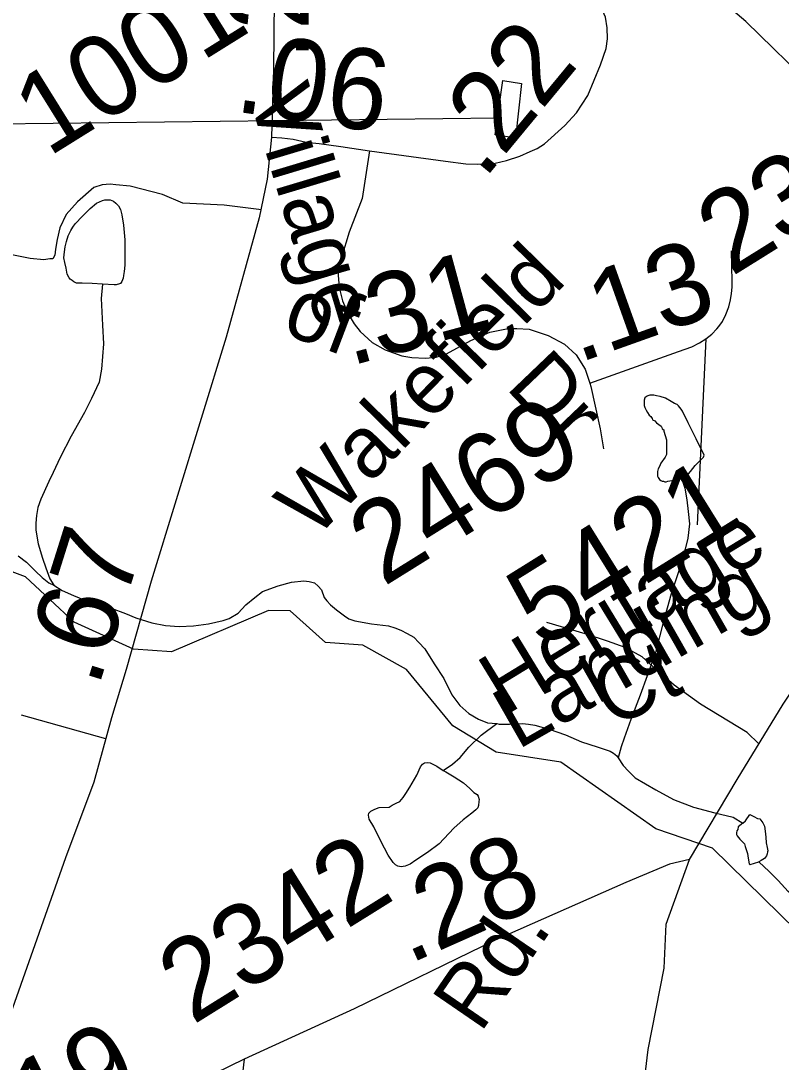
# Model space of a CAD drawing. Extents: x 2001466 to 31450019, y -30647475 to 847247.
# Drawn here: x 2201103 to 2203450, y 763287 to 766498 of the extents above; entities that cross this region are included whole.
import ezdxf

# ---------------------------------------------------------------- set-up
doc = ezdxf.new("R2010")
doc.units = 0
for name, color, linetype in [('Exist Hydrographic Creek Single Shore', 7, 'Continuous'), ('Exist Hydrographic Misc Water Feature', 7, 'Continuous'), ('Exist Road Non-System Type 51', 7, 'Continuous'), ('Exist Road Secondary Mileage Hundredths English Label', 7, 'Continuous'), ('Exist Road Secondary Type 41 Attributed', 7, 'Continuous'), ('Exist Road Secondary Type 51 Attributed', 7, 'Continuous'), ('Exist Road Secondary Type 51 Label', 7, 'Continuous'), ('Exist Road Secondary Type 51 Number Label', 7, 'Continuous')]:
    doc.layers.add(name, color=color, linetype=linetype)

msp = doc.modelspace()

# ---------------------------------------------------------------- linework, layer by layer
at = {"layer": 'Exist Hydrographic Creek Single Shore'}
msp.add_lwpolyline([(2203989.8, 763669), (2203956, 763692.6), (2203548.9, 763641.9), (2203237.9, 763946.8), (2203063, 764006.1), (2202770, 764212.2), (2202569.8, 764242.6), (2202435.9, 764324.1), (2202293, 764497.6), (2202158.9, 764572.5), (2202042.8, 764581.5), (2201934, 764678.8), (2201866.9, 764680.2), (2201567.9, 764551.9), (2201450.9, 764560.8), (2201267.9, 764643.3), (2201117, 764784.1), (2200965.9, 764839.8)], dxfattribs=at)
at = {"layer": 'Exist Hydrographic Misc Water Feature'}
for points in [[(2202629.3, 766136.9), (2202566.7, 766146.3), (2202590.1, 766314.4), (2202647.9, 766304.8), (2202629.3, 766136.9)], [(2201354.7, 765686.1), (2201322.7, 765688), (2201292.8, 765689.7), (2201274.5, 765689.6), (2201266.7, 765693.6), (2201261, 765697.7), (2201254.8, 765701.5), (2201252.6, 765705.5), (2201246.4, 765717.4), (2201242.5, 765735.4), (2201238.4, 765753.5), (2201236, 765767.3), (2201238.2, 765785.6), (2201240.1, 765801.5), (2201244, 765817.6), (2201249.5, 765835.4), (2201257.7, 765851.6), (2201263.6, 765861.6), (2201271.2, 765871.8), (2201293.2, 765895.7), (2201317.2, 765920.1), (2201336.8, 765936.2), (2201354.7, 765944), (2201362.7, 765946.1), (2201369, 765946.3), (2201378.9, 765946.5), (2201388.9, 765942.5), (2201396.7, 765936.5), (2201404.7, 765928.3), (2201410.9, 765916.5), (2201415, 765900.4), (2201419.5, 765868.6), (2201423.8, 765822.8), (2201424.2, 765786.7), (2201424.4, 765744.9), (2201422.4, 765724.9), (2201420.3, 765712.6), (2201418.5, 765704.8), (2201414.8, 765694.8), (2201410.7, 765688.5), (2201404.9, 765686.6), (2201400.8, 765684.7), (2201396.9, 765684.5), (2201391, 765684.6), (2201354.7, 765686.1)], [(2201354.7, 765686.1), (2201351.2, 765642.3), (2201355.3, 765560.2), (2201358.2, 765502.5), (2201352.2, 765424.3), (2201344.8, 765384.1), (2201321.1, 765334.1), (2201299.3, 765290), (2201258.1, 765217.9), (2201224.5, 765151.6), (2201202.7, 765105.4), (2201189.2, 765077.4), (2201165.2, 765023.4), (2201155.4, 764997.3), (2201151.9, 764973.1), (2201149.6, 764949.1), (2201149.6, 764927.2), (2201156.4, 764885.2), (2201170.3, 764841.3), (2201180.6, 764811.4), (2201192.7, 764777.5), (2201205.2, 764757.7)], [(2203142.1, 765088.7), (2203157.9, 765094.8), (2203170, 765108.8), (2203183.7, 765127), (2203209.8, 765153.1), (2203211.6, 765159.3), (2203187, 765208.9), (2203162.6, 765258.8), (2203144.6, 765294.8), (2203140.7, 765300.6), (2203132.7, 765310.8), (2203128.2, 765314.7), (2203120.4, 765318.7), (2203110.3, 765324.3), (2203092.5, 765334.3), (2203076.5, 765340.3), (2203064.4, 765342.2), (2203056.2, 765344.2), (2203052.3, 765344), (2203044.3, 765344), (2203038.4, 765342), (2203034.3, 765339.8), (2203028.5, 765335.8), (2203026.3, 765328), (2203026.3, 765317.9), (2203026.7, 765311.8), (2203028.5, 765305.8), (2203032.8, 765297.8), (2203036.5, 765290), (2203042.5, 765282.2), (2203047, 765277.9), (2203051.1, 765272), (2203052.9, 765268.1), (2203059.1, 765264.3), (2203064.8, 765258.1), (2203079, 765248.3), (2203080.8, 765244.4), (2203082.7, 765240.4), (2203087.2, 765236.5), (2203087.4, 765232.4), (2203095.4, 765206.4), (2203095.4, 765186.6), (2203095.6, 765174.4), (2203095.4, 765166.3), (2203095.8, 765160.6), (2203093.7, 765156.4), (2203091.9, 765152.2), (2203077.9, 765134.5), (2203074, 765124.1), (2203070.2, 765116.2), (2203067.9, 765108.4), (2203067.9, 765098.2), (2203068.1, 765094.1), (2203070.2, 765090.2), (2203074.3, 765084.3), (2203078.1, 765080.4), (2203082, 765078.2), (2203085.9, 765078.5), (2203090.2, 765076.6), (2203094.1, 765076.4), (2203099.9, 765078.4), (2203112.2, 765080.6), (2203128.2, 765084.7), (2203142.1, 765088.7)], [(2203142.1, 765088.7), (2203152, 765056.8), (2203158.3, 765020.9), (2203162.6, 764984.9), (2203166.9, 764947), (2203161.2, 764902.8), (2203153.6, 764869.1), (2203138, 764814.6), (2203110.5, 764730.8), (2203085.1, 764642.5), (2203061.7, 764550.3), (2203036.1, 764478.3), (2203014.8, 764418.3), (2202985.5, 764344), (2202965.4, 764285.8), (2202955.9, 764259.6), (2202946.1, 764225.8)], [(2201094.7, 764848.7), (2201120.5, 764828.9), (2201148.8, 764801.2), (2201168.7, 764781.1), (2201189, 764765.5), (2201205.2, 764757.7)], [(2201205.2, 764757.7), (2201231, 764741.7), (2201265.3, 764726), (2201323.5, 764702.5), (2201381.3, 764686.9), (2201425.8, 764670.9), (2201457.6, 764657.6), (2201507.7, 764641.9), (2201549.7, 764633.9), (2201591.5, 764630.4), (2201635.8, 764632.7), (2201681.7, 764639.1), (2201727.7, 764649.2), (2201745.7, 764655.4), (2201773.4, 764671.5), (2201797.4, 764697.5), (2201825.3, 764719.7), (2201848.7, 764738), (2201896.8, 764756.3), (2201938.5, 764766.7), (2201976.6, 764771), (2201992.4, 764769.1), (2202008.8, 764765), (2202020.7, 764755), (2202031.2, 764743.3), (2202038.9, 764719.4), (2202047.1, 764709.3), (2202059.2, 764697.7), (2202076.9, 764681.7), (2202101.5, 764663.7), (2202115.6, 764653.9), (2202133.3, 764648), (2202185.4, 764638.5), (2202237.4, 764632.7), (2202257.7, 764626.8), (2202276, 764619.1), (2202295.7, 764609.3), (2202315.8, 764597.3), (2202331.8, 764581.5), (2202350.2, 764561.7), (2202378.1, 764515.7), (2202408.9, 764470.1), (2202432.8, 764420.2), (2202457.5, 764386.4), (2202485.3, 764362.3), (2202515.5, 764344.8), (2202543.2, 764332.9), (2202571.5, 764331.1)], [(2202406.2, 764186.1), (2202434.7, 764206.1), (2202458.5, 764226.4), (2202485.8, 764258.4), (2202523.7, 764294.9), (2202571.5, 764331.1)], [(2202571.5, 764331.1), (2202579.7, 764329), (2202611.4, 764329.5), (2202651.4, 764331.6), (2202669.3, 764329.7), (2202689.6, 764325.8), (2202733.5, 764314.3), (2202783.7, 764296.6), (2202833.5, 764274.8), (2202882.1, 764259.4), (2202921.9, 764245.7), (2202931.9, 764239.7), (2202942, 764231.7), (2202946.1, 764225.8)], [(2202406.2, 764186.1), (2202414.4, 764182), (2202440.6, 764166.3), (2202468.7, 764148.6), (2202488.8, 764130.6), (2202500.7, 764118.6), (2202510.8, 764112.6), (2202514.9, 764106.8), (2202517.1, 764096.7), (2202516.9, 764091.1), (2202515.1, 764078.8), (2202513.2, 764070.9), (2202507.5, 764064.9), (2202495.2, 764054.6), (2202467.7, 764034.4), (2202439.4, 764008.2), (2202394.1, 763959.9), (2202358.2, 763933.7), (2202322.3, 763909.5), (2202304.7, 763897.6), (2202288.7, 763891.4), (2202276.4, 763889.2), (2202266.6, 763891.1), (2202258.8, 763895.2), (2202252.4, 763903), (2202236.4, 763924.9), (2202214.1, 763968.9), (2202192.1, 764012.7), (2202177.8, 764036.4), (2202175.9, 764048.5), (2202177.4, 764054.7), (2202183.5, 764060.7), (2202195.6, 764066.6), (2202209.3, 764072.6), (2202239.5, 764072.9), (2202249.5, 764079.1), (2202261, 764085.1), (2202273.1, 764091), (2202283.2, 764103.3), (2202291.2, 764115.4), (2202303.1, 764135.1), (2202324.8, 764171.6), (2202336.3, 764197.4), (2202342.2, 764205.5), (2202348.6, 764209.8), (2202358.6, 764211.5), (2202366.4, 764209.9), (2202386.5, 764200), (2202406.2, 764186.1)], [(2202946.1, 764225.8), (2202962.1, 764201.9), (2202978.7, 764184), (2202998.4, 764164), (2203062.6, 764126.7), (2203116.7, 764097), (2203178.8, 764073.4), (2203245.1, 764056.1), (2203301.4, 764042.3), (2203331.2, 764024.4)], [(2203331.2, 764024.4), (2203339, 764030.6), (2203352.9, 764050.8), (2203365.2, 764044.9), (2203376.9, 764038.6), (2203383.5, 764036.8), (2203387, 764033), (2203389.4, 764029), (2203392.9, 764024.9), (2203395.2, 764020.9), (2203397.6, 764014.8), (2203399.7, 763999.1), (2203401.7, 763981), (2203403.4, 763962.9), (2203405.8, 763949.1), (2203407.9, 763939), (2203407.7, 763935), (2203405.8, 763929.2), (2203404, 763923), (2203398, 763915), (2203388, 763908.8), (2203380.2, 763904.7)], [(2203331.2, 764024.4), (2203317.2, 764012.4), (2203315.6, 764004.5), (2203313.1, 764000.4), (2203311.3, 763994.2), (2203311.7, 763988.5), (2203314, 763984.5), (2203321.5, 763974.4), (2203327.9, 763968.5), (2203335.9, 763960.4), (2203337.9, 763952.4), (2203341.8, 763942.5), (2203345.7, 763930.6), (2203348, 763916.4), (2203350.3, 763898.7), (2203354.1, 763896.8), (2203380.2, 763904.7)], [(2203506.9, 763783.7), (2203470.8, 763813.5), (2203440.7, 763847.3), (2203412.2, 763875.1), (2203380.2, 763904.7)]]:
    msp.add_lwpolyline(points, dxfattribs=at)
at = {"layer": 'Exist Road Non-System Type 51'}
msp.add_line((2201365, 764284.1), (2201105.1, 764357.1), dxfattribs=at)
for points in [[(2201846, 765916), (2201730.8, 765930.2), (2201602.6, 765936.2), (2201540.5, 765962.3), (2201440.4, 765988.3), (2201396.3, 765992.4), (2201378.3, 765994.4), (2201354.3, 765992.4), (2201328.3, 765984.3), (2201277.5, 765940.6), (2201242.7, 765901.3), (2201223.8, 765859.7), (2201215.1, 765823.9), (2201210.5, 765794), (2201208.1, 765776.1), (2201201.9, 765764.2), (2201192.5, 765764.6), (2201174.4, 765761.3), (2201132, 765765.9), (2201049.9, 765781.9), (2200933.7, 765798), (2200877.6, 765812), (2200816, 765816.6), (2200784.2, 765816.6)], [(2203380.6, 764268.8), (2203344.7, 764303.8), (2203200.6, 764391.1), (2203119.2, 764449.4), (2203063.9, 764497.4), (2203020.2, 764536.7), (2202967.9, 764565.8), (2202914, 764584.8), (2202844.2, 764608), (2202726.4, 764643)]]:
    msp.add_lwpolyline(points, dxfattribs=at)
at = {"layer": 'Exist Road Secondary Type 41 Attributed'}
msp.add_lwpolyline([(2201791.9, 763296.1), (2201760, 763021.8), (2201734.9, 762774.6), (2201707.7, 762592.4), (2201616.6, 762269.9), (2201505.7, 761928.6), (2201442.9, 761721.2)], dxfattribs=at)
at = {"layer": 'Exist Road Secondary Type 51 Attributed'}
for points in [[(2201886.1, 767477.3), (2201886.6, 767207.1), (2201885.5, 766671), (2201882.4, 766350.6), (2201876.1, 766139.3)], [(2203730.5, 766157.3), (2203713.6, 766165.2), (2203553.5, 766288.8), (2203340, 766496.1), (2203099.3, 766701.4), (2202750.9, 766986.2), (2202612.1, 767098.1), (2202541.2, 767143.6), (2202458.9, 767187.9)], [(2202178.6, 766097.5), (2202413.5, 766065.5), (2202475.9, 766057.5), (2202511, 766056.7), (2202567.2, 766059.6), (2202601.9, 766067.3), (2202642.6, 766080.5), (2202675.3, 766095.7), (2202696.4, 766105), (2202719.2, 766118.7), (2202781.6, 766175.4), (2202818.2, 766215), (2202852.5, 766268.5), (2202892, 766362.5), (2202909.2, 766412.9), (2202913.6, 766442.6), (2202912.5, 766476.6), (2202906.9, 766510.2), (2202876.1, 766579.4), (2202853.1, 766611.8)], [(2201876.1, 766139.3), (2201863, 766010.3), (2201839, 765890.9), (2201736.4, 765522.3), (2201505.2, 764770.5), (2201427.7, 764498.2), (2201382.7, 764348.5), (2201328.3, 764150.6), (2201241, 763917.1), (2201077.2, 763453.2), (2201013.4, 763257.4), (2200925, 763014.4), (2200847.5, 762809.2)], [(2201876.1, 766139.3), (2201908.5, 766137.8), (2201943.8, 766133.4), (2201983.5, 766124.6), (2202023.3, 766120.2), (2202091, 766111.3), (2202178.6, 766097.5)], [(2202178.6, 766097.5), (2202156.5, 765950.2), (2202115.9, 765846.3), (2202092.3, 765768.2), (2202084.8, 765741.2), (2202082.2, 765714), (2202085.3, 765676.4), (2202095.7, 765635.3), (2202113.3, 765595), (2202131.8, 765564), (2202150.4, 765540.7), (2202187.5, 765506.8), (2202227.3, 765483.7), (2202279.1, 765465.6), (2202310, 765460.3), (2202351.4, 765458), (2202385.1, 765461), (2202416.9, 765471.4), (2202492, 765512.1), (2202550.8, 765538.6), (2202606.6, 765549.7), (2202633.7, 765549.7), (2202671.6, 765547.5), (2202730.8, 765528.2), (2202781.1, 765500.7), (2202816.8, 765468.3), (2202844.4, 765424.5), (2202858.9, 765380.9)], [(2203166.8, 763911.8), (2203313.3, 764158.9), (2203455.6, 764391.4), (2203674.3, 764722.3), (2203986.2, 765229.1), (2204257.2, 765662.6), (2204347.2, 765817.6), (2204448.1, 765994.5)], [(2202858.9, 765380.9), (2203133, 765478.6), (2203173.4, 765492.8), (2203197.8, 765505.3), (2203216.9, 765517.3), (2203235.3, 765531.9), (2203251.1, 765548.2), (2203256.9, 765556.1), (2203268.6, 765571.6), (2203278.8, 765592.8), (2203288, 765616.8), (2203293.2, 765637.9), (2203296.2, 765657.6), (2203298.5, 765676.7), (2203298, 765694.4), (2203295.7, 765788.6)], [(2202858.9, 765380.9), (2202862.2, 765371), (2202891.4, 765239.8), (2202901.1, 765178.2)], [(2203166.8, 763911.8), (2203105.1, 763897.2), (2202969.6, 763840.6), (2202566.7, 763662.6), (2202131.4, 763451.1), (2201791.9, 763296.1)], [(2203081.6, 760837.5), (2203022.4, 761166.2), (2202978.5, 761465.7), (2202919.9, 761740.1), (2202877, 762008.1), (2202881.2, 762179.9), (2202914.7, 762487.7), (2203007.8, 763067.8), (2203039.2, 763325.4), (2203088.4, 763576.7), (2203094.6, 763712.9), (2203166.8, 763911.8)], [(2201791.9, 763296.1), (2201608.8, 763207.1), (2201267.1, 763034.3), (2201033.8, 762910.8), (2200847.5, 762809.2)]]:
    msp.add_lwpolyline(points, dxfattribs=at)
at = {"layer": 'Exist Road Secondary Type 51 Number Label'}
for p, q in [((2202576.7, 766198.4), (2200904.1, 766178.1)), ((2203217.5, 765517.2), (2203190.5, 764943.9))]:
    msp.add_line(p, q, dxfattribs=at)

# ---------------------------------------------------------------- texts
at = {"layer": 'Exist Road Secondary Mileage Hundredths English Label'}
for s, rotation, p in [('.25', 90.1164, (2201991.5, 766377.1)), ('.22', 50.405, (2202531.6, 766005.6)), ('.06', 351.7726, (2201758.9, 766219.4)), ('.13', 19.6326, (2202823.5, 765442.3)), ('.31', 15.2003, (2202118.6, 765433.2)), ('.67', 72.5309, (2201341.7, 764438.4)), ('.28', 24.0156, (2202300.2, 763588)), ('.19', 26.7986, (2201070.6, 762993))]:
    msp.add_text(s, height=250, rotation=rotation, dxfattribs=at).set_placement(p)
at = {"layer": 'Exist Road Secondary Type 51 Label'}
for s, rotation, p in [('Village', 286.723, (2201805.9, 766267.2)), ('Wakefield', 45.5637, (2202010.5, 764897)), ('of', 339.1821, (2201902.6, 765538.4)), ('Dr', 313.6872, (2202596.2, 765367)), ('Heritage', 31.4373, (2202597.5, 764354.2)), ('Landing', 29.7194, (2202635.9, 764248.6)), ('Ct', 27.3525, (2202929.5, 764314.3)), ('Rd.', 55.5591, (2202521.2, 763373.5))]:
    msp.add_text(s, height=190, rotation=rotation, dxfattribs=at).set_placement(p)
at = {"layer": 'Exist Road Secondary Type 51 Number Label'}
for s, p in [('1001', (2201187.3, 766076.4)), ('2337', (2203295.5, 765707.9)), ('2469', (2202221.8, 764751.6)), ('5421', (2202709.8, 764558.6)), ('2342', (2201633.2, 763399.9))]:
    msp.add_text(s, height=250, rotation=31.918, dxfattribs=at).set_placement(p)

doc.saveas('drawing.dxf')
